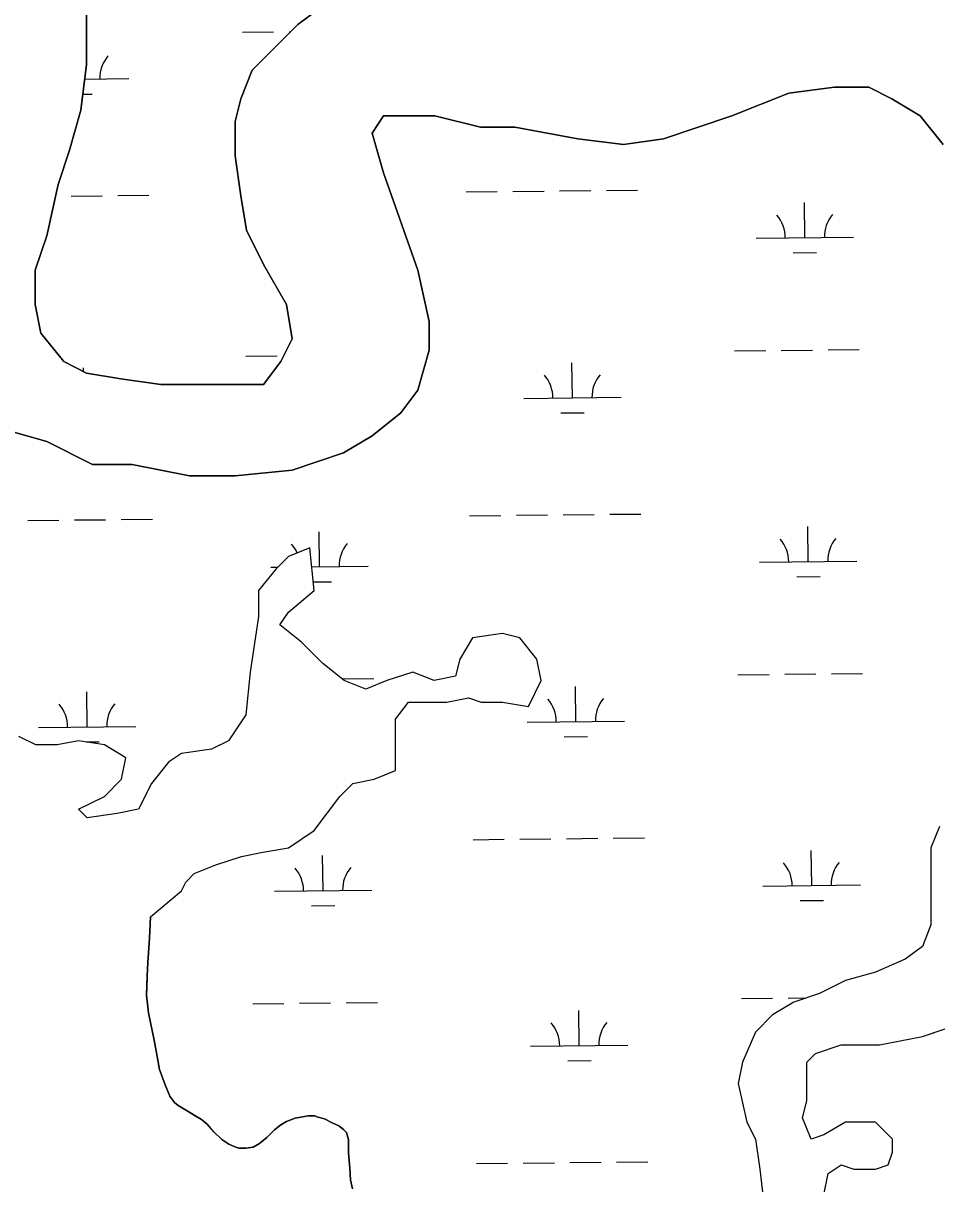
# Model space of a CAD drawing. Extents: x 3734862 to 3772949, y 391520 to 417239.
# Drawn here: x 3762979 to 3763917, y 411777 to 412969 of the extents above; entities that cross this region are included whole.
import ezdxf

# ---------------------------------------------------------------- set-up
doc = ezdxf.new("R2010")
doc.units = 0
doc.layers.add('V-TOPO-SHOR', color=7, linetype='Continuous')
doc.layers.add('V-WETL-SWMP', color=7, linetype='Continuous')

msp = doc.modelspace()

# ---------------------------------------------------------------- linework, layer by layer
at = {"layer": 'V-TOPO-SHOR'}
for p, q in [((3763043.7, 412997), (3763043.7, 412955.9)), ((3763260.7, 412967.6), (3763284.2, 412985.2)), ((3763237.3, 412944.2), (3763260.7, 412967.6)), ((3763043.7, 412955.9), (3763043.7, 412926.6)), ((3763213.8, 412920.7), (3763237.3, 412944.2)), ((3763043.7, 412926.6), (3763037.9, 412879.6)), ((3763202.1, 412891.3), (3763213.8, 412920.7)), ((3763765.1, 412897.2), (3763706.4, 412873.7)), ((3763812, 412903.1), (3763765.1, 412897.2)), ((3763847.2, 412903.1), (3763812, 412903.1)), ((3763870.7, 412891.3), (3763847.2, 412903.1)), ((3763196.2, 412867.9), (3763202.1, 412891.3)), ((3763900, 412873.7), (3763870.7, 412891.3)), ((3763037.9, 412879.6), (3763026.1, 412838.5)), ((3763348.7, 412873.7), (3763337, 412856.1)), ((3763401.5, 412873.7), (3763348.7, 412873.7)), ((3763448.4, 412862), (3763401.5, 412873.7)), ((3763706.4, 412873.7), (3763636.1, 412850.3)), ((3763923.4, 412844.4), (3763900, 412873.7)), ((3763196.2, 412832.7), (3763196.2, 412867.9)), ((3763483.6, 412862), (3763448.4, 412862)), ((3763548.1, 412850.3), (3763483.6, 412862)), ((3763337, 412856.1), (3763348.7, 412815.1)), ((3763595, 412844.4), (3763548.1, 412850.3)), ((3763636.1, 412850.3), (3763595, 412844.4)), ((3763026.1, 412838.5), (3763014.4, 412803.3)), ((3763202.1, 412791.6), (3763196.2, 412832.7)), ((3763348.7, 412815.1), (3763383.9, 412715.3)), ((3763014.4, 412803.3), (3763002.7, 412750.5)), ((3763207.9, 412756.4), (3763202.1, 412791.6)), ((3763002.7, 412750.5), (3762990.9, 412715.3)), ((3763225.5, 412721.2), (3763207.9, 412756.4)), ((3762990.9, 412715.3), (3762990.9, 412680.1)), ((3763249, 412680.1), (3763225.5, 412721.2)), ((3763383.9, 412715.3), (3763395.6, 412662.5)), ((3762990.9, 412680.1), (3762996.8, 412650.7)), ((3763254.9, 412644.9), (3763249, 412680.1)), ((3763395.6, 412662.5), (3763395.6, 412633.1)), ((3762996.8, 412650.7), (3763020.3, 412621.4)), ((3763243.1, 412621.4), (3763254.9, 412644.9)), ((3763395.6, 412633.1), (3763383.9, 412592)), ((3763020.3, 412621.4), (3763043.7, 412609.6)), ((3763225.5, 412597.9), (3763243.1, 412621.4)), ((3763043.7, 412609.6), (3763078.9, 412603.8)), ((3763078.9, 412603.8), (3763120, 412597.9)), ((3763120, 412597.9), (3763161, 412597.9)), ((3763161, 412597.9), (3763196.2, 412597.9)), ((3763196.2, 412597.9), (3763225.5, 412597.9)), ((3763383.9, 412592), (3763366.3, 412568.6)), ((3763366.3, 412568.6), (3763337, 412545.1)), ((3763002.7, 412539.2), (3762961.6, 412551)), ((3763049.6, 412515.8), (3763002.7, 412539.2)), ((3763337, 412545.1), (3763307.6, 412527.5)), ((3763307.6, 412527.5), (3763254.9, 412509.9)), ((3763090.6, 412515.8), (3763049.6, 412515.8)), ((3763149.3, 412504), (3763090.6, 412515.8)), ((3763196.2, 412504), (3763149.3, 412504)), ((3763254.9, 412509.9), (3763196.2, 412504)), ((3763273.1, 412430.1), (3763251.1, 412421.3)), ((3763277.5, 412386.1), (3763273.1, 412430.1)), ((3763251.1, 412421.3), (3763237.9, 412408.1)), ((3763237.9, 412408.1), (3763220.3, 412386.1)), ((3763220.3, 412386.1), (3763220.3, 412359.7)), ((3763251.1, 412364.1), (3763277.5, 412386.1)), ((3763220.3, 412359.7), (3763211.5, 412302.5)), ((3763242.3, 412350.9), (3763251.1, 412364.1)), ((3763264.3, 412333.3), (3763242.3, 412350.9)), ((3763286.3, 412311.3), (3763264.3, 412333.3)), ((3763440.2, 412337.7), (3763427, 412315.7)), ((3763471, 412342.1), (3763440.2, 412337.7)), ((3763488.6, 412337.7), (3763471, 412342.1)), ((3763506.2, 412315.7), (3763488.6, 412337.7)), ((3763308.3, 412293.7), (3763286.3, 412311.3)), ((3763427, 412315.7), (3763422.6, 412298.1)), ((3763510.6, 412293.7), (3763506.2, 412315.7)), ((3763211.5, 412302.5), (3763207.1, 412258.4)), ((3763378.6, 412302.5), (3763352.2, 412293.7)), ((3763400.6, 412293.7), (3763378.6, 412302.5)), ((3763422.6, 412298.1), (3763400.6, 412293.7)), ((3763330.3, 412284.9), (3763308.3, 412293.7)), ((3763352.2, 412293.7), (3763330.3, 412284.9)), ((3763497.4, 412267.2), (3763510.6, 412293.7)), ((3763413.8, 412271.6), (3763435.8, 412276.1)), ((3763435.8, 412276.1), (3763449, 412271.6)), ((3763361, 412254), (3763374.2, 412271.6)), ((3763374.2, 412271.6), (3763413.8, 412271.6)), ((3763449, 412271.6), (3763471, 412271.6)), ((3763471, 412271.6), (3763497.4, 412267.2)), ((3763207.1, 412258.4), (3763189.5, 412232)), ((3763361, 412201.2), (3763361, 412254)), ((3762991.5, 412227.6), (3762973.9, 412236.4)), ((3763013.5, 412227.6), (3762991.5, 412227.6)), ((3763035.5, 412232), (3763013.5, 412227.6)), ((3763061.9, 412227.6), (3763035.5, 412232)), ((3763083.9, 412214.4), (3763061.9, 412227.6)), ((3763189.5, 412232), (3763171.9, 412223.2)), ((3763079.5, 412192.4), (3763083.9, 412214.4)), ((3763141.1, 412218.8), (3763127.9, 412210)), ((3763171.9, 412223.2), (3763141.1, 412218.8)), ((3763127.9, 412210), (3763110.3, 412188)), ((3763339.1, 412192.4), (3763361, 412201.2)), ((3763061.9, 412174.8), (3763079.5, 412192.4)), ((3763317.1, 412188), (3763339.1, 412192.4)), ((3763110.3, 412188), (3763097.1, 412161.6)), ((3763303.9, 412174.8), (3763317.1, 412188)), ((3763035.5, 412161.6), (3763061.9, 412174.8)), ((3763277.5, 412139.6), (3763303.9, 412174.8)), ((3763044.3, 412152.8), (3763035.5, 412161.6)), ((3763075.1, 412157.2), (3763044.3, 412152.8)), ((3763097.1, 412161.6), (3763075.1, 412157.2)), ((3763919.7, 412144), (3763910.9, 412122)), ((3763251.1, 412122), (3763277.5, 412139.6)), ((3763202.7, 412113.2), (3763224.7, 412117.6)), ((3763224.7, 412117.6), (3763251.1, 412122)), ((3763910.9, 412122), (3763910.9, 412042.7)), ((3763176.3, 412104.4), (3763202.7, 412113.2)), ((3763145.5, 412086.8), (3763154.3, 412095.6)), ((3763154.3, 412095.6), (3763176.3, 412104.4)), ((3763141.1, 412077.9), (3763145.5, 412086.8)), ((3763109.3, 412050.9), (3763141.1, 412077.9)), ((3763910.9, 412042.7), (3763902.1, 412020.7)), ((3763902.1, 412020.7), (3763884.5, 412007.5)), ((3763884.5, 412007.5), (3763853.8, 411994.3)), ((3763853.8, 411994.3), (3763823, 411985.5)), ((3763823, 411985.5), (3763796.6, 411972.3)), ((3763770.2, 411963.5), (3763748.2, 411950.3)), ((3763796.6, 411972.3), (3763770.2, 411963.5)), ((3763748.2, 411950.3), (3763730.6, 411932.7)), ((3763902.1, 411928.3), (3763954.9, 411945.9)), ((3763730.6, 411932.7), (3763717.4, 411901.9)), ((3763858.2, 411919.5), (3763902.1, 411928.3)), ((3763792.2, 411910.7), (3763818.6, 411919.5)), ((3763818.6, 411919.5), (3763858.2, 411919.5)), ((3763783.4, 411901.9), (3763792.2, 411910.7)), ((3763717.4, 411901.9), (3763713, 411879.8)), ((3763783.4, 411862.2), (3763783.4, 411901.9)), ((3763713, 411879.8), (3763721.8, 411840.2)), ((3763779, 411844.6), (3763783.4, 411862.2)), ((3763787.8, 411822.6), (3763779, 411844.6)), ((3763721.8, 411840.2), (3763730.6, 411822.6)), ((3763823, 411840.2), (3763801, 411827)), ((3763853.8, 411840.2), (3763823, 411840.2)), ((3763871.3, 411822.6), (3763853.8, 411840.2)), ((3763730.6, 411822.6), (3763735, 411791.8)), ((3763801, 411827), (3763787.8, 411822.6)), ((3763871.3, 411809.4), (3763871.3, 411822.6)), ((3763867, 411796.2), (3763871.3, 411809.4)), ((3763805.4, 411787.4), (3763818.6, 411796.2)), ((3763818.6, 411796.2), (3763831.8, 411791.8)), ((3763853.8, 411791.8), (3763867, 411796.2)), ((3763735, 411791.8), (3763739.4, 411756.6)), ((3763801, 411765.4), (3763805.4, 411787.4)), ((3763831.8, 411791.8), (3763853.8, 411791.8))]:
    msp.add_line(p, q, dxfattribs=at)
msp.add_lwpolyline([(3763109.3, 412050.9), (3763108.2, 412029.1), (3763106.5, 412004.1), (3763105.9, 411990), (3763105.5, 411978), (3763105.2, 411970.5), (3763107.1, 411952.4), (3763112.9, 411924.5), (3763116, 411907.6), (3763118.7, 411894.4), (3763124.2, 411878.4), (3763129, 411866.8), (3763134.1, 411860.3), (3763137.6, 411857.3), (3763146.1, 411852), (3763155.1, 411846.7), (3763161.6, 411842.9), (3763167.5, 411838.2), (3763171.2, 411833.8), (3763174.3, 411830.1), (3763182.5, 411822.2), (3763189.8, 411817.4), (3763195.1, 411815.2), (3763200, 411813.5), (3763207.3, 411813.4), (3763214.6, 411814.6), (3763221.1, 411818.3), (3763228.7, 411824.4), (3763236.6, 411832.4), (3763243.3, 411837.3), (3763249.1, 411840.8), (3763257.9, 411844.1), (3763271.3, 411846.6), (3763278.2, 411846.6), (3763280.3, 411845.8), (3763288, 411843.6), (3763296, 411839.4), (3763302.9, 411836.3), (3763307.6, 411832.7), (3763310.6, 411829.4), (3763312.5, 411822.3), (3763312.8, 411808.5), (3763314.2, 411793), (3763314.8, 411781.1), (3763316.9, 411771.8)], dxfattribs=at)
at = {"layer": 'V-WETL-SWMP'}
for p, q in [((3763043.7, 412926.6), (3763043.7, 413020.5)), ((3763284.2, 412985.2), (3763260.7, 412967.6)), ((3763260.7, 412967.6), (3763213.8, 412920.7)), ((3763203.8, 412959.7), (3763235.8, 412960.1)), ((3763251.8, 412960.2), (3763253.3, 412960.2)), ((3763037.9, 412879.6), (3763043.7, 412926.6)), ((3763213.8, 412920.7), (3763202.1, 412891.3)), ((3763041.9, 412911.6), (3763087.2, 412912.1)), ((3763039.9, 412896.1), (3763049.4, 412896.2)), ((3763202.1, 412891.3), (3763196.2, 412867.9)), ((3763026.1, 412838.5), (3763037.9, 412879.6)), ((3763196.2, 412867.9), (3763196.2, 412832.7)), ((3763014.4, 412803.3), (3763026.1, 412838.5)), ((3763196.2, 412832.7), (3763202.1, 412791.6)), ((3763002.7, 412750.5), (3763014.4, 412803.3)), ((3763529.5, 412796.7), (3763561.5, 412797)), ((3763577.5, 412797.2), (3763609.5, 412797.5)), ((3763027.7, 412791.4), (3763059.7, 412791.7)), ((3763075.7, 412791.9), (3763107.7, 412792.2)), ((3763202.1, 412791.6), (3763207.9, 412756.4)), ((3763433.5, 412795.6), (3763465.5, 412796)), ((3763481.5, 412796.1), (3763513.5, 412796.5)), ((3763781.4, 412748.6), (3763781, 412784.6)), ((3762990.9, 412715.3), (3763002.7, 412750.5)), ((3763207.9, 412756.4), (3763225.5, 412721.2)), ((3763731.4, 412748), (3763831.4, 412749.1)), ((3763769.5, 412733), (3763793.5, 412733.3)), ((3762990.9, 412680.1), (3762990.9, 412715.3)), ((3763225.5, 412721.2), (3763249, 412680.1)), ((3762996.8, 412650.7), (3762990.9, 412680.1)), ((3763249, 412680.1), (3763254.9, 412644.9)), ((3763020.3, 412621.4), (3762996.8, 412650.7)), ((3763254.9, 412644.9), (3763243.1, 412621.4)), ((3763709.2, 412632.4), (3763741.2, 412632.7)), ((3763757.2, 412632.9), (3763789.2, 412633.2)), ((3763805.2, 412633.4), (3763837.2, 412633.7)), ((3763043.7, 412609.6), (3763020.3, 412621.4)), ((3763207.3, 412627.1), (3763239.3, 412627.4)), ((3763243.1, 412621.4), (3763225.5, 412597.9)), ((3763542.6, 412584.2), (3763542.2, 412620.2)), ((3763040.4, 412611.3), (3763040.4, 412614.9)), ((3763078.9, 412603.8), (3763043.7, 412609.6)), ((3763120, 412597.9), (3763078.9, 412603.8)), ((3763225.5, 412597.9), (3763120, 412597.9)), ((3763492.6, 412583.6), (3763592.6, 412584.7)), ((3763530.8, 412568.6), (3763554.8, 412568.9)), ((3763437.1, 412463), (3763469.1, 412463.3)), ((3763485.1, 412463.5), (3763517.1, 412463.8)), ((3763533.1, 412464), (3763565.1, 412464.3)), ((3763581.1, 412464.5), (3763613, 412464.8)), ((3762983.2, 412458.2), (3763015.2, 412458.5)), ((3763031.2, 412458.7), (3763063.2, 412459)), ((3763079.2, 412459.2), (3763111.2, 412459.5)), ((3763784.9, 412415.9), (3763784.5, 412451.9)), ((3763283, 412410.6), (3763282.6, 412446.6)), ((3763734.9, 412415.4), (3763834.9, 412416.4)), ((3763233, 412410.1), (3763239.9, 412410.2)), ((3763275, 412410.5), (3763333, 412411.1)), ((3763276.6, 412395.1), (3763295.2, 412395.3)), ((3763773.1, 412400.4), (3763797.1, 412400.6)), ((3763712.7, 412299.7), (3763744.7, 412300)), ((3763760.7, 412300.2), (3763792.7, 412300.6)), ((3763808.7, 412300.7), (3763840.7, 412301.1)), ((3763306.8, 412295.4), (3763338.8, 412295.8)), ((3763546.1, 412251.5), (3763545.8, 412287.5)), ((3763044.3, 412246.2), (3763043.9, 412282.2)), ((3763496.1, 412251), (3763596.1, 412252)), ((3762994.3, 412245.7), (3763094.3, 412246.7)), ((3763043, 412230.8), (3763056.4, 412230.9)), ((3763534.3, 412236), (3763558.3, 412236.2)), ((3763440.6, 412130.3), (3763472.6, 412130.7)), ((3763488.6, 412130.8), (3763520.6, 412131.2)), ((3763536.6, 412131.3), (3763568.6, 412131.7)), ((3763584.6, 412131.8), (3763616.6, 412132.2)), ((3763788.4, 412083.3), (3763788, 412119.3)), ((3763286.5, 412078), (3763286.1, 412114)), ((3763738.4, 412082.7), (3763838.4, 412083.8)), ((3763236.5, 412077.4), (3763336.5, 412078.5)), ((3763274.7, 412062.4), (3763298.7, 412062.6)), ((3763776.6, 412067.7), (3763800.6, 412068)), ((3763262.3, 411962.3), (3763294.3, 411962.6)), ((3763310.3, 411962.8), (3763342.3, 411963.1)), ((3763716.2, 411967.1), (3763748.2, 411967.4)), ((3763764.2, 411967.6), (3763783, 411967.8)), ((3763214.3, 411961.8), (3763246.3, 411962.1)), ((3763549.7, 411918.9), (3763549.3, 411954.9)), ((3763499.7, 411918.3), (3763599.7, 411919.4)), ((3763537.8, 411903.3), (3763561.8, 411903.6)), ((3763444.1, 411797.7), (3763476.1, 411798)), ((3763492.1, 411798.2), (3763524.1, 411798.5)), ((3763540.1, 411798.7), (3763572.1, 411799)), ((3763588.1, 411799.2), (3763620.1, 411799.5))]:
    msp.add_line(p, q, dxfattribs=at)
for points in [[(3762961.6, 412551), (3763002.7, 412539.2), (3763049.6, 412515.8), (3763090.6, 412515.8), (3763149.3, 412504), (3763196.2, 412504), (3763254.9, 412509.9), (3763307.6, 412527.5), (3763337, 412545.1), (3763366.3, 412568.6), (3763383.9, 412592), (3763395.6, 412633.1), (3763395.6, 412662.5), (3763383.9, 412715.3), (3763348.7, 412815.1), (3763337, 412856.1), (3763348.7, 412873.7), (3763401.5, 412873.7), (3763448.4, 412862), (3763483.6, 412862), (3763548.1, 412850.3), (3763595, 412844.4), (3763636.1, 412850.3), (3763706.4, 412873.7), (3763765.1, 412897.2), (3763812, 412903.1), (3763847.2, 412903.1), (3763870.7, 412891.3), (3763900, 412873.7), (3763923.4, 412844.4)], [(3763316.9, 411771.8), (3763314.8, 411781.1), (3763314.2, 411793), (3763312.8, 411808.5), (3763312.5, 411822.3), (3763310.6, 411829.4), (3763307.6, 411832.7), (3763302.9, 411836.3), (3763296, 411839.4), (3763288, 411843.6), (3763280.3, 411845.8), (3763278.2, 411846.6), (3763271.3, 411846.6), (3763257.9, 411844.1), (3763249.1, 411840.8), (3763243.3, 411837.3), (3763236.6, 411832.4), (3763228.7, 411824.4), (3763221.1, 411818.3), (3763214.6, 411814.6), (3763207.3, 411813.4), (3763200, 411813.5), (3763195.1, 411815.2), (3763189.8, 411817.4), (3763182.5, 411822.2), (3763174.3, 411830.1), (3763167.5, 411838.2), (3763161.6, 411842.9), (3763146.1, 411852), (3763137.6, 411857.3), (3763134.1, 411860.3), (3763129, 411866.8), (3763124.2, 411878.4), (3763118.7, 411894.4), (3763116, 411907.6), (3763112.9, 411924.5), (3763107.1, 411952.4), (3763105.2, 411970.5), (3763105.9, 411990), (3763106.6, 412004.1), (3763108.2, 412029.1), (3763109.3, 412050.9), (3763141.1, 412077.9), (3763145.5, 412086.8), (3763154.3, 412095.6), (3763176.3, 412104.4), (3763202.7, 412113.2), (3763224.7, 412117.6), (3763251.1, 412122), (3763277.5, 412139.6), (3763303.9, 412174.8), (3763317.1, 412188), (3763339.1, 412192.4), (3763361, 412201.2), (3763361, 412254), (3763374.2, 412271.6), (3763413.8, 412271.6), (3763435.8, 412276.1), (3763449, 412271.6), (3763471, 412271.6), (3763497.4, 412267.2), (3763510.6, 412293.7), (3763506.2, 412315.7), (3763488.6, 412337.7), (3763471, 412342.1), (3763440.2, 412337.7), (3763427, 412315.7), (3763422.6, 412298.1), (3763400.6, 412293.7), (3763378.6, 412302.5), (3763352.2, 412293.7), (3763330.3, 412284.9), (3763308.3, 412293.7), (3763286.3, 412311.3), (3763264.3, 412333.3), (3763242.3, 412350.9), (3763251.1, 412364.1), (3763277.5, 412386.1), (3763273.1, 412430.1), (3763251.1, 412421.3), (3763237.9, 412408.1), (3763220.3, 412386.1), (3763220.3, 412359.7), (3763211.5, 412302.5), (3763207.1, 412258.4), (3763189.5, 412232), (3763171.9, 412223.2), (3763141.1, 412218.8), (3763127.9, 412210), (3763110.3, 412188), (3763097.1, 412161.6), (3763075.1, 412157.2), (3763044.3, 412152.8), (3763035.5, 412161.6), (3763061.9, 412174.8), (3763079.5, 412192.4), (3763083.9, 412214.4), (3763061.9, 412227.6), (3763035.5, 412232), (3763013.5, 412227.6)], [(3763013.5, 412227.6), (3762991.5, 412227.6), (3762973.9, 412236.4)], [(3763919.7, 412144), (3763910.9, 412122), (3763910.9, 412042.7), (3763902.1, 412020.7), (3763884.5, 412007.5), (3763853.8, 411994.3), (3763823, 411985.5), (3763796.6, 411972.3), (3763770.2, 411963.5), (3763748.2, 411950.3), (3763730.6, 411932.7), (3763717.4, 411901.9), (3763713, 411879.8), (3763721.8, 411840.2), (3763730.6, 411822.6), (3763735, 411791.8), (3763739.4, 411756.6)], [(3763871.3, 411822.6), (3763853.8, 411840.2), (3763823, 411840.2), (3763801, 411827), (3763787.8, 411822.6), (3763779, 411844.6), (3763783.4, 411862.2), (3763783.4, 411901.9), (3763792.2, 411910.7), (3763818.6, 411919.5), (3763858.2, 411919.5), (3763902.1, 411928.3), (3763954.9, 411945.9)], [(3763801, 411765.4), (3763805.4, 411787.4), (3763818.6, 411796.2), (3763831.8, 411791.8), (3763853.8, 411791.8), (3763867, 411796.2), (3763871.3, 411809.4), (3763871.3, 411822.6)]]:
    msp.add_lwpolyline(points, dxfattribs=at)
for centre, start, end in [((3763092.5, 412912.6), 139.8334, 181.377), ((3763726.1, 412748.5), 359.8334, 41.377), ((3763836.6, 412749.6), 139.8334, 181.377), ((3763487.4, 412584.1), 359.8334, 41.377), ((3763597.9, 412585.2), 139.8334, 181.377), ((3763840.1, 412417), 139.8334, 181.377), ((3763227.8, 412410.5), 24.0816, 41.377), ((3763338.2, 412411.7), 139.8334, 181.377), ((3763729.6, 412415.8), 359.8334, 41.377), ((3763490.9, 412251.4), 359.8334, 41.377), ((3763601.4, 412252.6), 139.8334, 181.377), ((3762989, 412246.1), 359.8334, 41.377), ((3763099.5, 412247.3), 139.8334, 181.377), ((3763733.2, 412083.1), 359.8334, 41.377), ((3763843.6, 412084.3), 139.8334, 181.377), ((3763231.3, 412077.8), 359.8334, 41.377), ((3763341.8, 412079), 139.8334, 181.377), ((3763494.4, 411918.8), 359.8334, 41.377), ((3763604.9, 411919.9), 139.8334, 181.377)]:
    msp.add_arc(centre, 35.2, start, end, dxfattribs=at)

doc.saveas('drawing.dxf')
